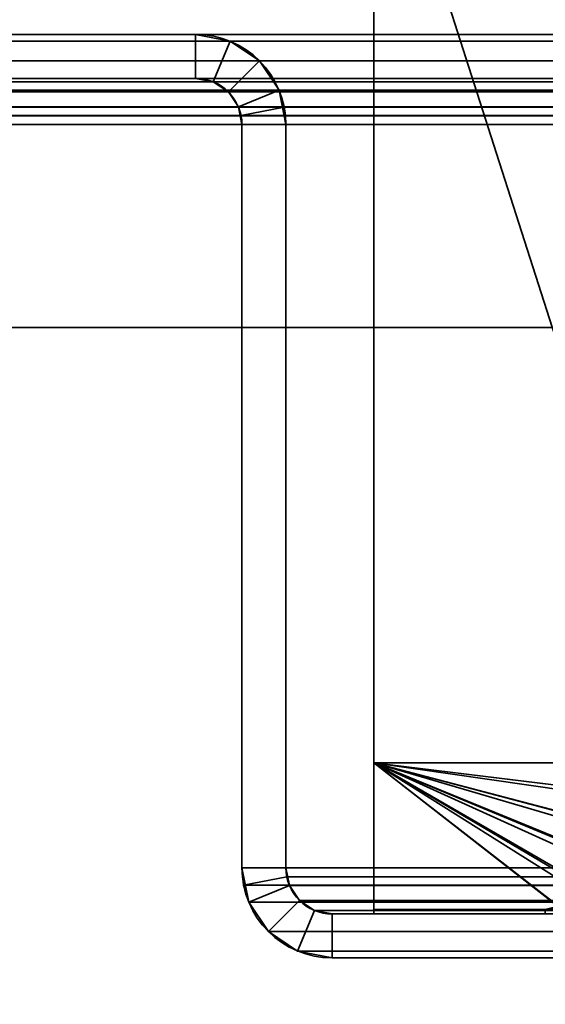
# Model space of a CAD drawing. Header units: millimetres. Extents: x -603 to 3703, y -115 to 193.
# Tile 1054 of 1056: x 2478 to 2496, y 47 to 81. Entities that reach past the tile are written whole.
import ezdxf

# ---------------------------------------------------------------- set-up
doc = ezdxf.new("R2010")
doc.units = ezdxf.units.MM
doc.layers.add('151', color=7, linetype='Continuous', true_color=0xffffff)

# ---------------------------------------------------------------- blocks, each defined once
blk = doc.blocks.new('UG_SURFACE_003')
at = {"layer": '151', "color": 252, "linetype": 'Continuous', "lineweight": 35}
for points in [[(3703, -18, 2212.25), (3703, 174.4, 2212.25), (2297, 174.4, 2212.25), (2297, -18, 2212.25)], [(2447, -18, 2062.25), (2447, 174.4, 2062.25), (3553, 174.4, 2062.25), (3553, -18, 2062.25)]]:
    blk.add_3dface(points, dxfattribs=at)
blk = doc.blocks.new('UG_SURFACE_096')
at = {"layer": '151', "color": 252, "linetype": 'Continuous', "lineweight": 35}
for points in [[(2483.92, 80, 2025.33), (2483.92, 80, -8.75), (2463.08, 80, -8.75), (2463.08, 80, 2046.17)], [(2483.92, 80, 2025.33), (2463.08, 80, 2046.17), (2463.08, 78.5, 2046.17), (2483.92, 78.5, 2025.33)], [(2463.08, 80, -8.75), (2483.92, 80, -8.75), (2483.92, 78.5, -8.75), (2463.08, 78.5, -8.75)], [(2485.099, 79.766, 2024.151), (2485.099, 79.766, -8.75), (2483.92, 80, -8.75), (2483.92, 80, 2025.33)], [(2483.92, 78.5, 2025.33), (2484.525, 78.38, 2024.725), (2485.099, 79.766, 2024.151), (2483.92, 80, 2025.33)], [(2483.92, 80, -8.75), (2485.099, 79.766, -8.75), (2484.525, 78.38, -8.75), (2483.92, 78.5, -8.75)], [(2484.525, 78.38, 2024.725), (2485.037, 78.037, 2024.213), (2486.098, 79.098, 2023.152), (2485.099, 79.766, 2024.151)], [(2485.099, 79.766, -8.75), (2486.098, 79.098, -8.75), (2485.037, 78.037, -8.75), (2484.525, 78.38, -8.75)], [(2486.098, 79.098, 2023.152), (2486.098, 79.098, -8.75), (2485.099, 79.766, -8.75), (2485.099, 79.766, 2024.151)], [(2486.766, 78.099, 2022.485), (2486.098, 79.098, 2023.152), (2485.037, 78.037, 2024.213), (2485.38, 77.525, 2023.87)], [(2485.38, 77.525, -8.75), (2485.037, 78.037, -8.75), (2486.098, 79.098, -8.75), (2486.766, 78.099, -8.75)], [(2486.766, 78.099, 2022.485), (2486.766, 78.099, -8.75), (2486.098, 79.098, -8.75), (2486.098, 79.098, 2023.152)], [(2483.92, 78.5, 2025.33), (2463.08, 78.5, 2046.17), (2463.08, 78.5, -8.75), (2483.92, 78.5, -8.75)], [(2483.92, 78.5, 2025.33), (2483.92, 78.5, -8.75), (2484.525, 78.38, -8.75), (2484.525, 78.38, 2024.725)], [(2484.525, 78.38, 2024.725), (2484.525, 78.38, -8.75), (2485.037, 78.037, -8.75), (2485.037, 78.037, 2024.213)], [(2485.037, 78.037, 2024.213), (2485.037, 78.037, -8.75), (2485.38, 77.525, -8.75), (2485.38, 77.525, 2023.87)], [(2486.941, 77.521, 2022.309), (2486.766, 78.099, 2022.485), (2485.38, 77.525, 2023.87), (2485.47, 77.228, 2023.78)], [(2485.5, 76.92, -8.75), (2485.38, 77.525, -8.75), (2486.766, 78.099, -8.75), (2487, 76.92, -8.75)], [(2486.766, 78.099, -8.75), (2486.766, 78.099, 2022.485), (2486.941, 77.521, 2022.309)], [(2486.941, 77.521, 2022.309), (2487, 76.92, -8.75), (2486.766, 78.099, -8.75)], [(2485.38, 77.525, -8.75), (2485.5, 76.92, -8.75), (2485.5, 76.92, 2023.75)], [(2485.5, 76.92, 2023.75), (2485.47, 77.228, 2023.78), (2485.38, 77.525, -8.75)], [(2485.47, 77.228, 2023.78), (2485.38, 77.525, 2023.87), (2485.38, 77.525, -8.75)], [(2487, 76.92, 2022.25), (2486.941, 77.521, 2022.309), (2485.47, 77.228, 2023.78), (2485.5, 76.92, 2023.75)], [(2486.941, 77.521, 2022.309), (2487, 76.92, 2022.25), (2487, 76.92, -8.75)], [(2485.5, 51.58, 2023.75), (2485.5, 76.92, 2023.75), (2485.5, 76.92, -8.75), (2485.5, 51.58, -8.75)], [(2487, 51.58, 2022.25), (2487, 76.92, 2022.25), (2485.5, 76.92, 2023.75), (2485.5, 51.58, 2023.75)], [(2487, 76.92, -8.75), (2487, 51.58, -8.75), (2485.5, 51.58, -8.75), (2485.5, 76.92, -8.75)], [(2487, 51.58, 2022.25), (2487, 51.58, -8.75), (2487, 76.92, -8.75), (2487, 76.92, 2022.25)], [(2485.5, 51.58, -8.75), (2485.734, 50.401, -8.75), (2485.734, 50.401, 2023.515)], [(2485.734, 50.401, 2023.515), (2485.559, 50.979, 2023.691), (2485.5, 51.58, -8.75)], [(2485.559, 50.979, 2023.691), (2485.5, 51.58, 2023.75), (2485.5, 51.58, -8.75)], [(2485.5, 51.58, 2023.75), (2485.559, 50.979, 2023.691), (2487.03, 51.272, 2022.22), (2487, 51.58, 2022.25)], [(2487, 51.58, -8.75), (2487.12, 50.975, -8.75), (2485.734, 50.401, -8.75), (2485.5, 51.58, -8.75)], [(2487, 51.58, -8.75), (2487.03, 51.272, 2022.22), (2487.12, 50.975, 2022.13)], [(2487, 51.58, -8.75), (2487, 51.58, 2022.25), (2487.03, 51.272, 2022.22)], [(2487.12, 50.975, 2022.13), (2487.12, 50.975, -8.75), (2487, 51.58, -8.75)], [(2485.559, 50.979, 2023.691), (2485.734, 50.401, 2023.515), (2487.12, 50.975, 2022.13), (2487.03, 51.272, 2022.22)], [(2485.734, 50.401, 2023.515), (2486.402, 49.402, 2022.848), (2487.463, 50.463, 2021.787), (2487.12, 50.975, 2022.13)], [(2487.12, 50.975, -8.75), (2487.463, 50.463, -8.75), (2486.402, 49.402, -8.75), (2485.734, 50.401, -8.75)], [(2487.463, 50.463, 2021.787), (2487.463, 50.463, -8.75), (2487.12, 50.975, -8.75), (2487.12, 50.975, 2022.13)], [(2485.734, 50.401, 2023.515), (2485.734, 50.401, -8.75), (2486.402, 49.402, -8.75), (2486.402, 49.402, 2022.848)], [(2487.975, 50.12, 2021.275), (2487.463, 50.463, 2021.787), (2486.402, 49.402, 2022.848), (2487.401, 48.734, 2021.849)], [(2487.401, 48.734, -8.75), (2486.402, 49.402, -8.75), (2487.463, 50.463, -8.75), (2487.975, 50.12, -8.75)], [(2487.975, 50.12, 2021.275), (2487.975, 50.12, -8.75), (2487.463, 50.463, -8.75), (2487.463, 50.463, 2021.787)], [(2488.58, 50, 2020.67), (2487.975, 50.12, 2021.275), (2487.401, 48.734, 2021.849), (2488.58, 48.5, 2020.67)], [(2488.58, 48.5, -8.75), (2487.401, 48.734, -8.75), (2487.975, 50.12, -8.75), (2488.58, 50, -8.75)], [(2488.58, 50, 2020.67), (2488.58, 50, -8.75), (2487.975, 50.12, -8.75), (2487.975, 50.12, 2021.275)], [(2498.92, 50, 2010.33), (2498.92, 50, -8.75), (2488.58, 50, -8.75), (2488.58, 50, 2020.67)], [(2488.58, 48.5, 2020.67), (2498.92, 48.5, 2010.33), (2498.92, 50, 2010.33), (2488.58, 50, 2020.67)], [(2488.58, 50, -8.75), (2498.92, 50, -8.75), (2498.92, 48.5, -8.75), (2488.58, 48.5, -8.75)], [(2486.402, 49.402, 2022.848), (2486.402, 49.402, -8.75), (2487.401, 48.734, -8.75), (2487.401, 48.734, 2021.849)], [(2487.401, 48.734, 2021.849), (2487.401, 48.734, -8.75), (2488.58, 48.5, -8.75), (2488.58, 48.5, 2020.67)], [(2498.92, 48.5, 2010.33), (2488.58, 48.5, 2020.67), (2488.58, 48.5, -8.75), (2498.92, 48.5, -8.75)]]:
    blk.add_3dface(points, dxfattribs=at)
blk = doc.blocks.new('UG_SURFACE_101')
at = {"layer": '151', "color": 252, "linetype": 'Continuous', "lineweight": 35}
for points in [[(3536.92, 80, 2046.17), (2463.08, 80, 2046.17), (2461.901, 79.766, 2047.349), (3538.099, 79.766, 2047.349)], [(2463.08, 80, 2046.17), (2483.92, 80, 2025.33), (2483.92, 78.5, 2025.33), (2463.08, 78.5, 2046.17)], [(2483.92, 80, 2025.33), (2463.08, 80, 2046.17), (3536.92, 80, 2046.17), (3516.08, 80, 2025.33)], [(3514.901, 79.766, 2024.151), (2485.099, 79.766, 2024.151), (2483.92, 80, 2025.33), (3516.08, 80, 2025.33)], [(2483.92, 80, 2025.33), (2485.099, 79.766, 2024.151), (2484.525, 78.38, 2024.725), (2483.92, 78.5, 2025.33)], [(3538.099, 79.766, 2047.349), (2461.901, 79.766, 2047.349), (2460.902, 79.098, 2048.348), (3539.098, 79.098, 2048.348)], [(2485.099, 79.766, 2024.151), (2486.098, 79.098, 2023.152), (2485.037, 78.037, 2024.213), (2484.525, 78.38, 2024.725)], [(3513.902, 79.098, 2023.152), (2486.098, 79.098, 2023.152), (2485.099, 79.766, 2024.151), (3514.901, 79.766, 2024.151)], [(3539.098, 79.098, 2048.348), (2460.902, 79.098, 2048.348), (2460.234, 78.099, 2049.016), (3539.766, 78.099, 2049.016)], [(2485.38, 77.525, 2023.87), (2485.037, 78.037, 2024.213), (2486.098, 79.098, 2023.152), (2486.766, 78.099, 2022.485)], [(3513.234, 78.099, 2022.485), (2486.766, 78.099, 2022.485), (2486.098, 79.098, 2023.152), (3513.902, 79.098, 2023.152)], [(3538.037, 78.037, 2047.287), (2461.963, 78.037, 2047.287), (2462.475, 78.38, 2046.775), (3537.525, 78.38, 2046.775)], [(3537.525, 78.38, 2046.775), (2462.475, 78.38, 2046.775), (2463.08, 78.5, 2046.17), (3536.92, 78.5, 2046.17)], [(2483.92, 78.5, 2025.33), (3516.08, 78.5, 2025.33), (3536.92, 78.5, 2046.17), (2463.08, 78.5, 2046.17)], [(3516.08, 78.5, 2025.33), (2483.92, 78.5, 2025.33), (2484.525, 78.38, 2024.725), (3515.475, 78.38, 2024.725)], [(3515.475, 78.38, 2024.725), (2484.525, 78.38, 2024.725), (2485.037, 78.037, 2024.213), (3514.963, 78.037, 2024.213)], [(3539.941, 77.521, 2049.191), (3539.766, 78.099, 2049.016), (2460.234, 78.099, 2049.016), (2460.059, 77.521, 2049.191)], [(3538.38, 77.525, 2047.63), (2461.62, 77.525, 2047.63), (2461.963, 78.037, 2047.287), (3538.037, 78.037, 2047.287)], [(3514.963, 78.037, 2024.213), (2485.037, 78.037, 2024.213), (2485.38, 77.525, 2023.87), (3514.62, 77.525, 2023.87)], [(2485.47, 77.228, 2023.78), (2485.38, 77.525, 2023.87), (2486.766, 78.099, 2022.485), (2486.941, 77.521, 2022.309)], [(2486.941, 77.521, 2022.309), (2486.766, 78.099, 2022.485), (3513.234, 78.099, 2022.485)], [(2486.941, 77.521, 2022.309), (3513.234, 78.099, 2022.485), (3513.059, 77.521, 2022.309)], [(2460.059, 77.521, 2049.191), (2460, 76.92, 2049.25), (3540, 76.92, 2049.25)], [(2460.059, 77.521, 2049.191), (3540, 76.92, 2049.25), (3539.941, 77.521, 2049.191)], [(2461.53, 77.228, 2047.72), (2461.62, 77.525, 2047.63), (3538.38, 77.525, 2047.63), (3538.47, 77.228, 2047.72)], [(3514.53, 77.228, 2023.78), (2485.38, 77.525, 2023.87), (2485.47, 77.228, 2023.78)], [(3514.53, 77.228, 2023.78), (3514.62, 77.525, 2023.87), (2485.38, 77.525, 2023.87)], [(2485.5, 76.92, 2023.75), (2485.47, 77.228, 2023.78), (2486.941, 77.521, 2022.309), (2487, 76.92, 2022.25)], [(3513.059, 77.521, 2022.309), (2487, 76.92, 2022.25), (2486.941, 77.521, 2022.309)], [(3513.059, 77.521, 2022.309), (3513, 76.92, 2022.25), (2487, 76.92, 2022.25)], [(2460, 76.92, 2049.25), (2460, 70, 2049.25), (3540, 70, 2049.25), (3540, 76.92, 2049.25)], [(3538.5, 76.92, 2047.75), (2461.5, 76.92, 2047.75), (2461.53, 77.228, 2047.72)], [(2461.5, 76.92, 2047.75), (3538.5, 76.92, 2047.75), (3538.5, 70, 2047.75), (2461.5, 70, 2047.75)], [(3538.47, 77.228, 2047.72), (3538.5, 76.92, 2047.75), (2461.53, 77.228, 2047.72)], [(2485.47, 77.228, 2023.78), (3514.5, 76.92, 2023.75), (3514.53, 77.228, 2023.78)], [(2485.47, 77.228, 2023.78), (2485.5, 76.92, 2023.75), (3514.5, 76.92, 2023.75)], [(2485.5, 51.58, 2023.75), (3514.5, 51.58, 2023.75), (3514.5, 76.92, 2023.75), (2485.5, 76.92, 2023.75)], [(2485.5, 51.58, 2023.75), (2485.5, 76.92, 2023.75), (2487, 76.92, 2022.25), (2487, 51.58, 2022.25)], [(2487, 51.58, 2022.25), (2487, 76.92, 2022.25), (3513, 76.92, 2022.25), (3513, 51.58, 2022.25)], [(2461.5, 70, 2047.75), (3538.5, 70, 2047.75), (3540, 70, 2049.25), (2460, 70, 2049.25)], [(3514.5, 51.58, 2023.75), (2485.5, 51.58, 2023.75), (2485.559, 50.979, 2023.691)], [(2487, 51.58, 2022.25), (2487.03, 51.272, 2022.22), (2485.559, 50.979, 2023.691), (2485.5, 51.58, 2023.75)], [(3514.441, 50.979, 2023.691), (3514.5, 51.58, 2023.75), (2485.559, 50.979, 2023.691)], [(2487.03, 51.272, 2022.22), (2487, 51.58, 2022.25), (3513, 51.58, 2022.25)], [(2487.03, 51.272, 2022.22), (3513, 51.58, 2022.25), (3512.97, 51.272, 2022.22)], [(2487.03, 51.272, 2022.22), (2487.12, 50.975, 2022.13), (2485.734, 50.401, 2023.515), (2485.559, 50.979, 2023.691)], [(3512.97, 51.272, 2022.22), (3512.88, 50.975, 2022.13), (2487.12, 50.975, 2022.13), (2487.03, 51.272, 2022.22)], [(2485.559, 50.979, 2023.691), (2485.734, 50.401, 2023.515), (3514.266, 50.401, 2023.515), (3514.441, 50.979, 2023.691)], [(2487.12, 50.975, 2022.13), (2487.463, 50.463, 2021.787), (2486.402, 49.402, 2022.848), (2485.734, 50.401, 2023.515)], [(3512.537, 50.463, 2021.787), (2487.463, 50.463, 2021.787), (2487.12, 50.975, 2022.13), (3512.88, 50.975, 2022.13)], [(3514.266, 50.401, 2023.515), (2485.734, 50.401, 2023.515), (2486.402, 49.402, 2022.848), (3513.598, 49.402, 2022.848)], [(2487.401, 48.734, 2021.849), (2486.402, 49.402, 2022.848), (2487.463, 50.463, 2021.787), (2487.975, 50.12, 2021.275)], [(3512.025, 50.12, 2021.275), (2487.975, 50.12, 2021.275), (2487.463, 50.463, 2021.787), (3512.537, 50.463, 2021.787)], [(2488.58, 48.5, 2020.67), (2487.401, 48.734, 2021.849), (2487.975, 50.12, 2021.275), (2488.58, 50, 2020.67)], [(3511.42, 50, 2020.67), (2488.58, 50, 2020.67), (2487.975, 50.12, 2021.275), (3512.025, 50.12, 2021.275)], [(2498.92, 50, 2010.33), (2488.58, 50, 2020.67), (3511.42, 50, 2020.67), (3501.08, 50, 2010.33)], [(2488.58, 50, 2020.67), (2498.92, 50, 2010.33), (2498.92, 48.5, 2010.33), (2488.58, 48.5, 2020.67)], [(3513.598, 49.402, 2022.848), (2486.402, 49.402, 2022.848), (2487.401, 48.734, 2021.849), (3512.599, 48.734, 2021.849)], [(3512.599, 48.734, 2021.849), (2487.401, 48.734, 2021.849), (2488.58, 48.5, 2020.67), (3511.42, 48.5, 2020.67)], [(2498.92, 48.5, 2010.33), (3501.08, 48.5, 2010.33), (3511.42, 48.5, 2020.67), (2488.58, 48.5, 2020.67)]]:
    blk.add_3dface(points, dxfattribs=at)
blk = doc.blocks.new('UG_SURFACE_107')
at = {"layer": '151', "color": 41, "linetype": 'Continuous', "lineweight": 35}
for points in [[(2489, 147.3, -5.75), (2489, 173.15, -5.75), (2500.85, 173.15, -5.75), (2500.85, 55.15, -5.75)], [(2490, 89, 2019.25), (2490, 55.15, 2019.25), (2500.85, 55.15, 2008.4), (2500.85, 173.15, 2008.4)], [(2490, 89, -5.75), (2489, 147.3, -5.75), (2500.85, 55.15, -5.75)], [(2490, 55.15, 2019.25), (2490, 89, 2019.25), (2490, 89, -5.75), (2490, 55.15, -5.75)], [(2500.85, 55.15, -5.75), (2490, 55.15, -5.75), (2490, 89, -5.75)], [(2490, 55.15, 2019.25), (2490, 55.15, -5.75), (2500.85, 55.15, -5.75), (2500.85, 55.15, 2008.4)]]:
    blk.add_3dface(points, dxfattribs=at)
blk = doc.blocks.new('UG_SURFACE_110')
at = {"layer": '151', "color": 7, "linetype": 'Continuous', "lineweight": 35}
for points in [[(2495.85, 50.15, 2013.4), (2490, 50.15, 2019.25), (2490, 50, 2019.25), (2495.85, 50, 2013.4)], [(2490, 50.15, -5.75), (2495.85, 50.15, -5.75), (2495.85, 50, -5.75), (2490, 50, -5.75)], [(2490, 50.15, -5.75), (2490, 50, -5.75), (2490, 50, 2019.25), (2490, 50.15, 2019.25)], [(2495.85, 50.15, 2013.4), (2495.85, 50.15, -5.75), (2490, 50.15, -5.75), (2490, 50.15, 2019.25)], [(2495.85, 50, 2013.4), (2490, 50, 2019.25), (2490, 50, -5.75), (2495.85, 50, -5.75)]]:
    blk.add_3dface(points, dxfattribs=at)
blk = doc.blocks.new('UG_SURFACE_111')
at = {"layer": '151', "color": 14, "linetype": 'Continuous', "lineweight": 35}
for points in [[(2490, 55.15, -5.75), (2500.85, 55.15, -5.75), (2500.594, 53.861, -5.75)], [(2500.594, 53.861, -5.75), (2500.469, 53.237, -5.75), (2499.997, 52.529, -5.75), (2490, 55.15, -5.75)], [(2490, 55.15, -5.75), (2497.796, 50.552, -5.75), (2497.763, 50.531, -5.75), (2496.3, 50.24, -5.75)], [(2499.997, 52.529, -5.75), (2499.386, 51.614, -5.75), (2499.051, 51.391, -5.75), (2490, 55.15, -5.75)], [(2499.051, 51.391, -5.75), (2497.796, 50.552, -5.75), (2490, 55.15, -5.75)], [(2496.3, 50.24, -5.75), (2495.85, 50.15, -5.75), (2490, 50.15, -5.75), (2490, 55.15, -5.75)], [(2490, 50.15, 2019.25), (2490, 55.15, 2019.25), (2490, 55.15, -5.75), (2490, 50.15, -5.75)], [(2500.85, 55.15, 2008.4), (2500.85, 55.15, -5.75), (2490, 55.15, -5.75), (2490, 55.15, 2019.25)], [(2490, 55.15, 2019.25), (2490, 50.15, 2019.25), (2495.85, 50.15, 2013.4), (2496.301, 50.269, 2012.949)], [(2496.301, 50.269, 2012.949), (2497.785, 50.659, 2011.465), (2490, 55.15, 2019.25)], [(2497.785, 50.659, 2011.465), (2498.311, 50.797, 2010.939), (2499.028, 51.464, 2010.221), (2490, 55.15, 2019.25)], [(2499.028, 51.464, 2010.221), (2500.007, 52.372, 2009.243), (2500.061, 52.49, 2009.189), (2490, 55.15, 2019.25)], [(2500.061, 52.49, 2009.189), (2500.676, 53.845, 2008.574), (2490, 55.15, 2019.25)], [(2500.676, 53.845, 2008.574), (2500.677, 53.846, 2008.573), (2500.85, 55.15, 2008.4), (2490, 55.15, 2019.25)], [(2500.594, 53.861, -5.75), (2500.85, 55.15, -5.75), (2500.85, 55.15, 2008.4)], [(2500.85, 55.15, 2008.4), (2500.677, 53.846, 2008.573), (2500.594, 53.861, -5.75)], [(2499.997, 52.529, -5.75), (2500.469, 53.237, -5.75), (2500.676, 53.845, 2008.574)], [(2500.676, 53.845, 2008.574), (2500.061, 52.49, 2009.189), (2499.997, 52.529, -5.75)], [(2500.469, 53.237, -5.75), (2500.594, 53.861, -5.75), (2500.676, 53.845, 2008.574)], [(2500.677, 53.846, 2008.573), (2500.676, 53.845, 2008.574), (2500.594, 53.861, -5.75)], [(2499.051, 51.391, -5.75), (2499.386, 51.614, -5.75), (2500.061, 52.49, 2009.189)], [(2500.061, 52.49, 2009.189), (2500.007, 52.372, 2009.243), (2499.051, 51.391, -5.75)], [(2499.386, 51.614, -5.75), (2499.997, 52.529, -5.75), (2500.061, 52.49, 2009.189)], [(2500.007, 52.372, 2009.243), (2499.028, 51.464, 2010.221), (2499.051, 51.391, -5.75)], [(2497.796, 50.552, -5.75), (2499.051, 51.391, -5.75), (2499.028, 51.464, 2010.221)], [(2499.028, 51.464, 2010.221), (2498.311, 50.797, 2010.939), (2497.796, 50.552, -5.75)], [(2498.311, 50.797, 2010.939), (2497.785, 50.659, 2011.465), (2497.796, 50.552, -5.75)], [(2496.3, 50.24, -5.75), (2497.763, 50.531, -5.75), (2497.785, 50.659, 2011.465)], [(2497.785, 50.659, 2011.465), (2496.301, 50.269, 2012.949), (2496.3, 50.24, -5.75)], [(2497.763, 50.531, -5.75), (2497.796, 50.552, -5.75), (2497.785, 50.659, 2011.465)], [(2490, 50.15, 2019.25), (2490, 50.15, -5.75), (2495.85, 50.15, -5.75), (2495.85, 50.15, 2013.4)], [(2495.85, 50.15, -5.75), (2496.3, 50.24, -5.75), (2496.301, 50.269, 2012.949)], [(2496.301, 50.269, 2012.949), (2495.85, 50.15, 2013.4), (2495.85, 50.15, -5.75)]]:
    blk.add_3dface(points, dxfattribs=at)
blk = doc.blocks.new('UG_SURFACE_112')
at = {"layer": '151', "color": 14, "linetype": 'Continuous', "lineweight": 35}
for points in [[(2490, 55.15, 2019.25), (2499.865, 52.259, 2009.385), (2499.534, 51.769, 2009.716), (2498.764, 51.185, 2010.486)], [(2498.764, 51.185, 2010.486), (2498.116, 50.693, 2011.134), (2497.38, 50.517, 2011.87), (2490, 55.15, 2019.25)], [(2490, 55.15, 2019.25), (2500.85, 55.15, 2008.4), (2500.759, 54.198, 2008.492), (2500.571, 53.631, 2008.679)], [(2500.571, 53.631, 2008.679), (2500.357, 52.984, 2008.893), (2499.865, 52.259, 2009.385), (2490, 55.15, 2019.25)], [(2497.38, 50.517, 2011.87), (2495.85, 50.15, 2013.4), (2490, 50.15, 2019.25), (2490, 55.15, 2019.25)], [(3510, 50.15, 2019.25), (3510, 55.15, 2019.25), (2490, 55.15, 2019.25), (2490, 50.15, 2019.25)], [(3510, 55.15, 2019.25), (3499.15, 55.15, 2008.4), (2500.85, 55.15, 2008.4), (2490, 55.15, 2019.25)], [(3504.15, 50.15, 2013.4), (3510, 50.15, 2019.25), (2490, 50.15, 2019.25), (2495.85, 50.15, 2013.4)]]:
    blk.add_3dface(points, dxfattribs=at)
blk = doc.blocks.new('UG_SURFACE_113')
at = {"layer": '151', "color": 7, "linetype": 'Continuous', "lineweight": 35}
for points in [[(2490, 50.15, 2019.25), (2490, 50, 2019.25), (3510, 50, 2019.25), (3510, 50.15, 2019.25)], [(2495.85, 50, 2013.4), (2490, 50, 2019.25), (2490, 50.15, 2019.25), (2495.85, 50.15, 2013.4)], [(3510, 50.15, 2019.25), (3504.15, 50.15, 2013.4), (2495.85, 50.15, 2013.4), (2490, 50.15, 2019.25)], [(3510, 50, 2019.25), (2490, 50, 2019.25), (2495.85, 50, 2013.4), (3504.15, 50, 2013.4)]]:
    blk.add_3dface(points, dxfattribs=at)
blk = doc.blocks.new('UG_SURFACE_114')
at = {"layer": '151', "color": 41, "linetype": 'Continuous', "lineweight": 35}
for points in [[(2500.85, 173.15, 2008.4), (2500.85, 55.15, 2008.4), (2490, 55.15, 2019.25), (2490, 89, 2019.25)], [(3510, 55.15, 2019.25), (3510, 89, 2019.25), (2490, 89, 2019.25), (2490, 55.15, 2019.25)], [(3499.15, 55.15, 2008.4), (3510, 55.15, 2019.25), (2490, 55.15, 2019.25), (2500.85, 55.15, 2008.4)]]:
    blk.add_3dface(points, dxfattribs=at)

msp = doc.modelspace()

# ---------------------------------------------------------------- linework, layer by layer
at = {"layer": '151', "linetype": 'Continuous', "lineweight": -3}
for p, q in [((2490, 89, -5.75), (2490, 55.15, -5.75)), ((2490, 55.15, 2019.25), (2490, 89, 2019.25)), ((2490, 55.15, 2019.25), (2490, 89, 2019.25)), ((2463.08, 80, -8.75), (2483.92, 80, -8.75)), ((2483.92, 80, 2025.33), (2463.08, 80, 2046.17)), ((3536.92, 80, 2046.17), (2463.08, 80, 2046.17)), ((2483.92, 80, 2025.33), (2463.08, 80, 2046.17)), ((3516.08, 80, 2025.33), (2483.92, 80, 2025.33)), ((2483.92, 80, 2025.33), (2483.92, 80, -8.75)), ((3536.92, 78.5, 2046.17), (2463.08, 78.5, 2046.17)), ((2463.08, 78.5, -8.75), (2483.92, 78.5, -8.75)), ((2483.92, 78.5, 2025.33), (2463.08, 78.5, 2046.17)), ((2483.92, 78.5, 2025.33), (2463.08, 78.5, 2046.17)), ((2483.92, 78.5, 2025.33), (2483.92, 78.5, -8.75)), ((3516.08, 78.5, 2025.33), (2483.92, 78.5, 2025.33)), ((3540, 76.92, 2049.25), (2460, 76.92, 2049.25)), ((3538.5, 76.92, 2047.75), (2461.5, 76.92, 2047.75)), ((3514.5, 76.92, 2023.75), (2485.5, 76.92, 2023.75)), ((2485.5, 51.58, 2023.75), (2485.5, 76.92, 2023.75)), ((2485.5, 76.92, -8.75), (2485.5, 51.58, -8.75)), ((2485.5, 76.92, 2023.75), (2485.5, 76.92, -8.75)), ((2485.5, 51.58, 2023.75), (2485.5, 76.92, 2023.75)), ((2487, 76.92, 2022.25), (2487, 76.92, -8.75)), ((2487, 51.58, 2022.25), (2487, 76.92, 2022.25)), ((2487, 76.92, -8.75), (2487, 51.58, -8.75)), ((2487, 51.58, 2022.25), (2487, 76.92, 2022.25)), ((3513, 76.92, 2022.25), (2487, 76.92, 2022.25)), ((3540, 70, 2049.25), (2460, 70, 2049.25)), ((3538.5, 70, 2047.75), (2461.5, 70, 2047.75)), ((2500.85, 55.15, 2008.4), (2490, 55.15, 2019.25)), ((3510, 55.15, 2019.25), (2490, 55.15, 2019.25)), ((2500.85, 55.15, -5.75), (2490, 55.15, -5.75)), ((2490, 55.15, 2019.25), (2500.85, 55.15, 2008.4)), ((2490, 50.15, 2019.25), (2490, 55.15, 2019.25)), ((2490, 55.15, 2019.25), (2490, 55.15, -5.75)), ((2490, 55.15, 2019.25), (3510, 55.15, 2019.25)), ((2490, 55.15, 2019.25), (2500.85, 55.15, 2008.4)), ((2490, 55.15, -5.75), (2490, 50.15, -5.75)), ((2490, 55.15, -5.75), (2500.85, 55.15, -5.75)), ((2490, 50.15, 2019.25), (2490, 55.15, 2019.25)), ((2500.85, 55.15, 2008.4), (2490, 55.15, 2019.25)), ((2490, 55.15, -5.75), (2490, 55.15, 2019.25)), ((3514.5, 51.58, 2023.75), (2485.5, 51.58, 2023.75)), ((2485.5, 51.58, 2023.75), (2485.5, 51.58, -8.75)), ((2487, 51.58, 2022.25), (2487, 51.58, -8.75)), ((3513, 51.58, 2022.25), (2487, 51.58, 2022.25)), ((2495.85, 50.15, -5.75), (2490, 50.15, -5.75)), ((2490, 50.15, 2019.25), (2495.85, 50.15, 2013.4)), ((2490, 50.15, -5.75), (2490, 50, -5.75)), ((2495.85, 50.15, 2013.4), (2490, 50.15, 2019.25)), ((2490, 50.15, 2019.25), (2490, 50.15, -5.75)), ((2490, 50.15, 2019.25), (3510, 50.15, 2019.25)), ((3510, 50.15, 2019.25), (2490, 50.15, 2019.25)), ((2490, 50.15, -5.75), (2495.85, 50.15, -5.75)), ((2490, 50.15, -5.75), (2490, 50.15, 2019.25)), ((2490, 50.15, 2019.25), (2495.85, 50.15, 2013.4)), ((2490, 50, 2019.25), (2490, 50.15, 2019.25)), ((2490, 50, 2019.25), (2490, 50.15, 2019.25)), ((2495.85, 50.15, 2013.4), (2490, 50.15, 2019.25)), ((3504.15, 50.15, 2013.4), (2495.85, 50.15, 2013.4)), ((2488.58, 50, 2020.67), (2488.58, 50, -8.75)), ((2488.58, 50, -8.75), (2498.92, 50, -8.75)), ((2498.92, 50, 2010.33), (2488.58, 50, 2020.67)), ((3511.42, 50, 2020.67), (2488.58, 50, 2020.67)), ((2498.92, 50, 2010.33), (2488.58, 50, 2020.67)), ((2495.85, 50, 2013.4), (2490, 50, 2019.25)), ((2490, 50, 2019.25), (2490, 50, -5.75)), ((3510, 50, 2019.25), (2490, 50, 2019.25)), ((2490, 50, -5.75), (2495.85, 50, -5.75)), ((2490, 50, 2019.25), (2495.85, 50, 2013.4)), ((3504.15, 50, 2013.4), (2495.85, 50, 2013.4)), ((2488.58, 48.5, -8.75), (2498.92, 48.5, -8.75)), ((2488.58, 48.5, 2020.67), (2488.58, 48.5, -8.75)), ((2498.92, 48.5, 2010.33), (2488.58, 48.5, 2020.67)), ((2498.92, 48.5, 2010.33), (2488.58, 48.5, 2020.67)), ((3511.42, 48.5, 2020.67), (2488.58, 48.5, 2020.67))]:
    msp.add_line(p, q, dxfattribs=at)
at = {"layer": '151', "linetype": 'Continuous', "lineweight": -3, "extrusion": (0, 0, -1)}
for centre, radius, start, end in [((-2483.92, 76.92, 8.75), 3.08, 90, 180), ((-2483.92, 76.92, 8.75), 1.58, 90, 180), ((-2488.58, 51.58, 8.75), 3.08, 270, 0), ((-2488.58, 51.58, 8.75), 1.58, 270, 0)]:
    msp.add_arc(centre, radius, start, end, dxfattribs=at)
at = {"layer": '151', "linetype": 'Continuous', "lineweight": -3, "extrusion": (0.707107, 6.12323e-17, 0.707107)}
for centre, major_axis, start_param, end_param in [((2483.92, 76.92, 2025.33), (-3.08, 0, 3.08), 3.141593, 4.712389), ((2483.92, 76.92, 2025.33), (-3.08, 0, 3.08), 3.141593, 4.712389), ((2483.92, 76.92, 2025.33), (-1.58, 0, 1.58), 3.141593, 4.712389), ((2483.92, 76.92, 2025.33), (-1.58, 0, 1.58), 3.141593, 4.712389), ((2488.58, 51.58, 2020.67), (-3.08, 0, 3.08), 0, 1.570796), ((2488.58, 51.58, 2020.67), (-3.08, 0, 3.08), 0, 1.570796), ((2488.58, 51.58, 2020.67), (-1.58, 0, 1.58), 0, 1.570796), ((2488.58, 51.58, 2020.67), (-1.58, 0, 1.58), 0, 1.570796)]:
    msp.add_ellipse(centre, major_axis=major_axis, ratio=0.707107, start_param=start_param, end_param=end_param, dxfattribs=at)
at = {"layer": '151', "linetype": 'Continuous', "lineweight": -3}
msp.add_open_spline([(2495.85, 50, -5.75), (2495.85, 50.15, -5.75)], degree=1, dxfattribs=at)

# ---------------------------------------------------------------- block references
for name in ['UG_SURFACE_110', 'UG_SURFACE_113', 'UG_SURFACE_003', 'UG_SURFACE_107', 'UG_SURFACE_114', 'UG_SURFACE_096', 'UG_SURFACE_101', 'UG_SURFACE_111', 'UG_SURFACE_112']:
    msp.add_blockref(name, (0, 0), dxfattribs=at)

doc.saveas('drawing.dxf')
